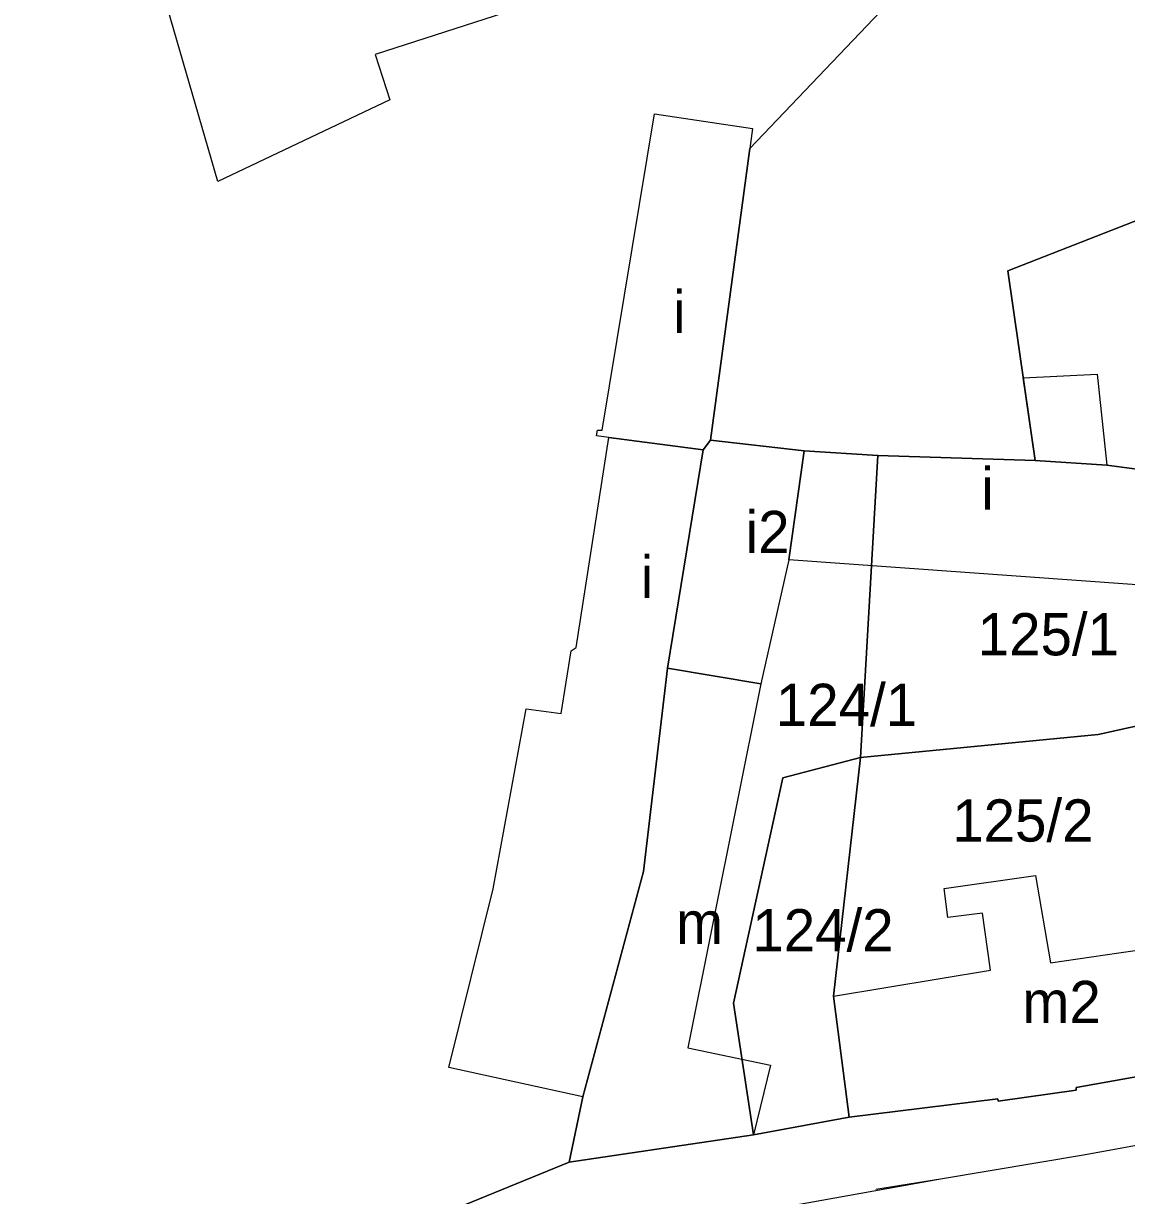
# Model space of a CAD drawing. Extents: x -304109 to -273954, y 21500 to 39796.
# Drawn here: x -293624.6 to -293546.3, y 30794.4 to 30877.7 of the extents above; entities that cross this region are included whole.
import ezdxf

# ---------------------------------------------------------------- set-up
doc = ezdxf.new("R2010")
doc.units = 0
for name, color, linetype in [('Budynki', 7, 'Continuous'), ('Budynki - opisy', 7, 'Continuous'), ('Działki', 7, 'Continuous'), ('Działki - numery', 7, 'Continuous'), ('krawedzie_ulic', 7, 'Continuous')]:
    doc.layers.add(name, color=color, linetype=linetype)

msp = doc.modelspace()

# ---------------------------------------------------------------- linework, layer by layer
at = {"layer": 'Budynki'}
msp.add_lwpolyline([(-293557.993, 30888.943), (-293599.658, 30875.491), (-293598.617, 30872.276), (-293610.845, 30866.484), (-293614.646, 30879.646)], dxfattribs=at)
for points in [[(-293583.076, 30848.287), (-293583.932, 30848.398), (-293583.867, 30848.821), (-293583.542, 30848.821), (-293579.809, 30871.275), (-293572.849, 30870.233), (-293573.04, 30868.83), (-293575.85, 30848.1), (-293576.36, 30847.42)], [(-293569.2, 30847.35), (-293563.95, 30847), (-293552.78, 30846.66), (-293553.625, 30852.519), (-293548.37, 30852.789), (-293547.7, 30846.33), (-293544.85, 30845.95), (-293545.56, 30837.82), (-293570.282, 30839.587)], [(-293576.36, 30847.42), (-293578.9, 30831.9), (-293580.6, 30817.45), (-293584.9, 30801.44), (-293594.424, 30803.521), (-293591.269, 30816.23), (-293588.927, 30829.005), (-293586.455, 30828.68), (-293585.739, 30833.137), (-293585.382, 30833.365), (-293583.076, 30848.287)], [(-293575.85, 30848.1), (-293569.2, 30847.35), (-293570.282, 30839.587), (-293572.261, 30830.786), (-293578.9, 30831.9), (-293576.36, 30847.42)], [(-293578.9, 30831.9), (-293572.261, 30830.786), (-293577.461, 30804.931), (-293571.574, 30803.695), (-293572.8, 30798.75), (-293585.88, 30796.8), (-293584.9, 30801.44), (-293580.6, 30817.45)], [(-293539, 30804.05), (-293549.88, 30802.1), (-293549.86, 30801.91), (-293555.41, 30801.13), (-293555.44, 30801.3), (-293566, 30800), (-293567.1, 30808.6), (-293555.95, 30810.439), (-293556.522, 30814.499), (-293558.993, 30814.174), (-293559.254, 30816.256), (-293552.749, 30817.167), (-293551.685, 30810.966), (-293546.835, 30811.672), (-293543.844, 30812.107), (-293540.32, 30812.62)]]:
    msp.add_lwpolyline(points, close=True, dxfattribs=at)
at = {"layer": 'Działki'}
for points in [[(-293544.85, 30845.95), (-293547.7, 30846.33), (-293552.78, 30846.66), (-293554.72, 30860.13), (-293525.42, 30871.6), (-293504.95, 30880.04), (-293486.94, 30887.89), (-293472.01, 30894.33), (-293465.42, 30897.18), (-293453.29, 30902.17), (-293444.925, 30876.388), (-293472.99, 30868.31), (-293473.32, 30869.41), (-293499.14, 30861.65), (-293504.05, 30859.62), (-293512.41, 30855.95), (-293512.23, 30855.5), (-293527.5, 30849.78), (-293532.89, 30848.17), (-293539.53, 30846.3)], [(-293575.85, 30848.1), (-293569.2, 30847.35), (-293563.95, 30847), (-293565.2, 30825.55), (-293570.7, 30824.1), (-293574.2, 30808.1), (-293572.8, 30798.75), (-293585.88, 30796.8), (-293584.9, 30801.44), (-293580.6, 30817.45), (-293578.9, 30831.9), (-293576.36, 30847.42)], [(-293563.95, 30847), (-293552.78, 30846.66), (-293547.7, 30846.33), (-293544.85, 30845.95), (-293545.56, 30837.82), (-293544.61, 30833.13), (-293543.6, 30828.22), (-293548.3, 30827.19), (-293565.2, 30825.55)], [(-293539, 30804.05), (-293549.88, 30802.1), (-293549.86, 30801.91), (-293555.41, 30801.13), (-293555.44, 30801.3), (-293566, 30800), (-293567.1, 30808.6), (-293565.2, 30825.55), (-293548.3, 30827.19), (-293543.6, 30828.22), (-293540.72, 30813.9), (-293540.54, 30813.02), (-293540.32, 30812.62)], [(-293572.8, 30798.75), (-293574.2, 30808.1), (-293570.7, 30824.1), (-293565.2, 30825.55), (-293567.1, 30808.6), (-293566, 30800)]]:
    msp.add_lwpolyline(points, close=True, dxfattribs=at)
for points in [[(-293557.89, 30884.73), (-293573.04, 30868.83), (-293575.85, 30848.1), (-293576.36, 30847.42), (-293578.9, 30831.9), (-293580.6, 30817.45), (-293584.9, 30801.44), (-293585.88, 30796.8), (-293709.36, 30746.32)], [(-293504.95, 30880.04), (-293525.42, 30871.6), (-293554.72, 30860.13), (-293552.78, 30846.66), (-293563.95, 30847), (-293569.2, 30847.35), (-293575.85, 30848.1), (-293573.04, 30868.83), (-293557.89, 30884.73)], [(-293709.36, 30746.32), (-293585.88, 30796.8), (-293572.8, 30798.75), (-293566, 30800), (-293555.44, 30801.3), (-293555.41, 30801.13), (-293549.86, 30801.91), (-293549.88, 30802.1), (-293539, 30804.05)]]:
    msp.add_lwpolyline(points, dxfattribs=at)
at = {"layer": 'krawedzie_ulic'}
for points in [[(-293526.269, 30801.52), (-293549.346, 30797.308), (-293559.358, 30795.618)], [(-293559.358, 30795.618), (-293572.811, 30793.202), (-293579.306, 30791.747), (-293580.474, 30791.395), (-293585.104, 30790.262), (-293592.482, 30788.244), (-293592.571, 30788.223), (-293596.351, 30787.116), (-293600, 30785.632), (-293606.106, 30783.211), (-293613.062, 30780.432), (-293619.617, 30777.743), (-293626.038, 30775.099)], [(-293559.358, 30795.618), (-293564.091, 30794.849)]]:
    msp.add_lwpolyline(points, dxfattribs=at)

# ---------------------------------------------------------------- texts
at = {"layer": 'Budynki - opisy'}
for s, p in [('i', (-293578.501, 30855.719)), ('i', (-293556.616, 30843.161)), ('i2', (-293573.349, 30840.074)), ('i', (-293580.798, 30836.885)), ('m', (-293578.291, 30812.314)), ('m2', (-293553.694, 30806.683))]:
    msp.add_text(s, height=3, dxfattribs=at).set_placement(p)
at = {"layer": 'Działki - numery'}
for s, p in [('125/1', (-293556.864, 30832.809)), ('124/1', (-293571.202, 30827.795)), ('125/2', (-293558.674, 30819.578)), ('124/2', (-293572.873, 30811.779))]:
    msp.add_text(s, height=3, dxfattribs=at).set_placement(p)

doc.saveas('drawing.dxf')
